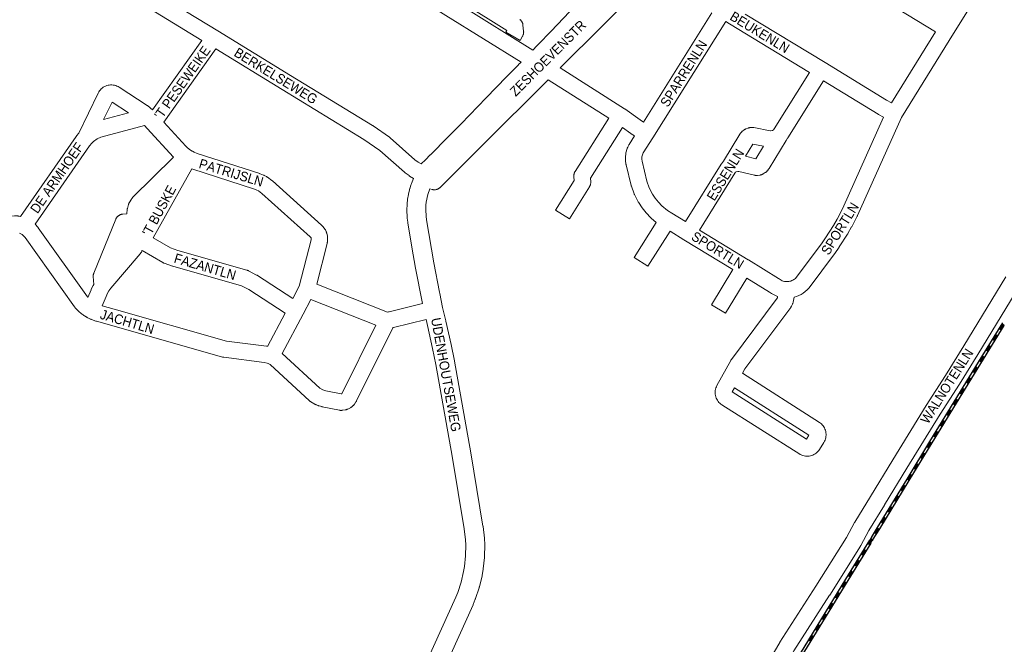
# Model space of a CAD drawing. Header units: metres. Extents: x 123819 to 142731, y 393440 to 405763.
# Tile 326 of 346: x 137604 to 138387, y 401419 to 401915. Entities that reach past the tile are written whole.
import ezdxf
from ezdxf.enums import TextEntityAlignment as Align

# ---------------------------------------------------------------- set-up
doc = ezdxf.new("R2010")
doc.units = ezdxf.units.M
doc.header["$MEASUREMENT"] = 0
for name, color, linetype, lineweight in [('gs-anno-wegen algemeen tekst', 7, 'Continuous', 0), ('gs-knt-aanvullende hoofdweg', 7, 'Continuous', 0), ('gs-knt-spoorlijn', 7, 'Continuous', 30), ('gs-knt-wegen algemeen', 7, 'Continuous', 0)]:
    doc.layers.add(name, color=color, linetype=linetype, lineweight=lineweight)
doc.styles.add('Style-Arial', font='arial.ttf')

msp = doc.modelspace()

# ---------------------------------------------------------------- linework, layer by layer
at = {"layer": 'gs-knt-aanvullende hoofdweg', "color": 7, "linetype": 'Continuous', "flags": 128}
for points in [[(138011.83, 401890.66), (138015.16, 401894.27), (138015.88, 401895.04), (138015.88, 401895.05), (138015.99, 401895.15), (138026.36, 401905.95), (138050.69, 401931.69), (138079.3, 401962.3), (138079.43, 401962.44), (138079.57, 401962.58), (138081.15, 401964.1)], [(137923.23, 401800.37), (137926.69, 401803.65), (137930.39, 401807.49), (137930.46, 401807.56), (137944.29, 401821.54), (137944.31, 401821.56), (137954.16, 401831.44), (137954.95, 401832.27), (137954.97, 401832.29), (137974.73, 401852.81), (137974.77, 401852.85), (137991.09, 401869.54), (138000.51, 401879.19), (138000.62, 401879.29), (138002.5, 401881.14)], [(137924.22, 401689.43), (137918.34, 401719.05), (137918.34, 401719.07), (137918.3, 401719.25), (137918.3, 401719.28), (137915.98, 401732.7), (137915.97, 401732.75), (137912.51, 401753.69), (137912.5, 401753.7), (137912.5, 401753.72), (137912.45, 401754.06), (137912.05, 401757.44), (137912.02, 401757.77), (137912, 401758.1), (137911.84, 401763.53), (137911.84, 401763.86), (137911.9, 401768.25), (137911.91, 401768.59), (137911.94, 401768.94), (137912.27, 401771.96), (137912.31, 401772.3), (137912.34, 401772.44), (137912.34, 401772.5), (137912.99, 401776.05), (137913.05, 401776.33), (137913.82, 401779.82), (137913.85, 401779.92), (137913.87, 401780.03), (137913.9, 401780.12), (137913.92, 401780.2), (137913.94, 401780.28), (137913.97, 401780.38), (137914, 401780.48), (137914.03, 401780.57), (137915.03, 401783.57), (137915.16, 401783.92), (137916.02, 401786.13), (137916.02, 401786.14), (137917.01, 401788.91)], [(137930.01, 401780.66), (137928.41, 401776.18), (137927.16, 401770.01), (137926.92, 401767.68), (137926.86, 401763.81), (137927, 401758.88), (137927.35, 401756.01), (137927.35, 401756), (137933.09, 401721.91), (137933.09, 401721.89), (137933.09, 401721.89), (137937.8, 401698.5), (137937.81, 401698.45), (137937.99, 401697.49), (137940.14, 401686.43), (137940.14, 401686.41), (137942.78, 401675.66), (137942.82, 401675.51), (137946.95, 401657.09), (137946.98, 401656.93), (137949.61, 401643.88), (137949.65, 401643.67), (137952.98, 401624.38), (137962.6, 401570.93), (137962.62, 401570.83), (137972.27, 401512.75), (137972.3, 401512.56), (137972.32, 401512.38), (137973.37, 401503.28), (137973.4, 401503.04), (137973.41, 401502.79), (137973.64, 401498.22), (137973.64, 401497.97), (137973.64, 401497.73), (137973.5, 401488.58), (137973.48, 401488.25), (137973.46, 401487.92), (137972.51, 401478.82), (137972.48, 401478.57), (137972.44, 401478.33), (137971.67, 401473.82), (137971.63, 401473.58), (137971.57, 401473.34), (137969.44, 401464.43), (137969.36, 401464.12), (137969.26, 401463.8), (137966.36, 401455.12), (137966.28, 401454.89), (137966.19, 401454.66), (137964.46, 401450.42), (137964.35, 401450.16), (137941.58, 401399.97)], [(137927.82, 401406), (137950.61, 401456.23), (137952.2, 401460.11), (137954.91, 401468.25), (137956.91, 401476.59), (137957.59, 401480.62), (137958.48, 401489.15), (137958.62, 401497.73), (137958.42, 401501.81), (137957.42, 401510.47), (137947.81, 401568.32), (137938.19, 401621.75), (137938.18, 401621.8), (137934.87, 401641.02), (137932.27, 401653.88), (137928.18, 401672.15), (137927.05, 401676.72)]]:
    msp.add_lwpolyline(points, dxfattribs=at)
at = {"layer": 'gs-knt-spoorlijn', "color": 7, "linetype": 'Continuous'}
for p, q in [((138382.48, 401669.28), (138385.1, 401673.54)), ((138382.65, 401669.17), (138385.27, 401673.43)), ((138382.82, 401669.07), (138385.44, 401673.33)), ((138382.99, 401668.96), (138385.62, 401673.22)), ((138383.17, 401668.86), (138385.79, 401673.12)), ((138383.34, 401668.75), (138385.96, 401673.01)), ((138383.51, 401668.65), (138386.13, 401672.91)), ((138383.68, 401668.54), (138386.3, 401672.8)), ((138383.85, 401668.44), (138386.47, 401672.7)), ((138377.24, 401660.76), (138379.86, 401665.02)), ((138377.41, 401660.66), (138380.03, 401664.92)), ((138377.58, 401660.55), (138380.2, 401664.81)), ((138377.75, 401660.45), (138380.37, 401664.71)), ((138377.92, 401660.34), (138380.54, 401664.6)), ((138378.09, 401660.24), (138380.72, 401664.5)), ((138378.26, 401660.13), (138380.89, 401664.39)), ((138378.44, 401660.03), (138381.06, 401664.29)), ((138378.61, 401659.92), (138381.23, 401664.18)), ((138372, 401652.25), (138374.62, 401656.5)), ((138372.17, 401652.14), (138374.79, 401656.4)), ((138372.34, 401652.04), (138374.96, 401656.29)), ((138372.51, 401651.93), (138375.13, 401656.19)), ((138372.68, 401651.83), (138375.3, 401656.08)), ((138372.85, 401651.72), (138375.47, 401655.98)), ((138373.02, 401651.62), (138375.64, 401655.87)), ((138373.19, 401651.51), (138375.81, 401655.77)), ((138373.36, 401651.41), (138375.99, 401655.66)), ((138366.76, 401643.73), (138369.38, 401647.99)), ((138366.93, 401643.62), (138369.55, 401647.88)), ((138367.1, 401643.52), (138369.72, 401647.78)), ((138367.27, 401643.41), (138369.89, 401647.67)), ((138367.44, 401643.31), (138370.06, 401647.57)), ((138367.61, 401643.2), (138370.23, 401647.46)), ((138367.78, 401643.1), (138370.4, 401647.36)), ((138367.95, 401642.99), (138370.57, 401647.25)), ((138368.12, 401642.89), (138370.74, 401647.15)), ((138361.54, 401635.2), (138364.15, 401639.46)), ((138361.71, 401635.09), (138364.32, 401639.36)), ((138361.88, 401634.99), (138364.49, 401639.25)), ((138362.05, 401634.88), (138364.66, 401639.15)), ((138362.22, 401634.78), (138364.83, 401639.05)), ((138362.39, 401634.68), (138365, 401638.94)), ((138362.56, 401634.57), (138365.17, 401638.84)), ((138362.73, 401634.47), (138365.34, 401638.73)), ((138362.9, 401634.36), (138365.51, 401638.63)), ((138356.32, 401626.67), (138358.93, 401630.93)), ((138356.49, 401626.56), (138359.1, 401630.83)), ((138356.66, 401626.46), (138359.27, 401630.72)), ((138356.83, 401626.36), (138359.44, 401630.62)), ((138357, 401626.25), (138359.61, 401630.52)), ((138357.17, 401626.15), (138359.78, 401630.41)), ((138357.34, 401626.04), (138359.95, 401630.31)), ((138357.51, 401625.94), (138360.12, 401630.2)), ((138357.68, 401625.83), (138360.29, 401630.1)), ((138351.1, 401618.14), (138353.71, 401622.4)), ((138351.27, 401618.03), (138353.88, 401622.3)), ((138351.44, 401617.93), (138354.05, 401622.19)), ((138351.61, 401617.83), (138354.22, 401622.09)), ((138351.78, 401617.72), (138354.39, 401621.99)), ((138351.95, 401617.62), (138354.56, 401621.88)), ((138352.12, 401617.51), (138354.73, 401621.78)), ((138352.29, 401617.41), (138354.9, 401621.67)), ((138352.47, 401617.3), (138355.07, 401621.57)), ((138345.88, 401609.61), (138348.49, 401613.87)), ((138346.05, 401609.5), (138348.66, 401613.77)), ((138346.22, 401609.4), (138348.83, 401613.66)), ((138346.39, 401609.3), (138349, 401613.56)), ((138346.56, 401609.19), (138349.17, 401613.46)), ((138346.73, 401609.09), (138349.34, 401613.35)), ((138346.9, 401608.98), (138349.51, 401613.25)), ((138347.08, 401608.88), (138349.69, 401613.14)), ((138347.25, 401608.77), (138349.86, 401613.04)), ((138340.66, 401601.08), (138343.27, 401605.34)), ((138340.83, 401600.97), (138343.44, 401605.24)), ((138341, 401600.87), (138343.61, 401605.13)), ((138341.17, 401600.77), (138343.78, 401605.03)), ((138341.34, 401600.66), (138343.95, 401604.93)), ((138341.52, 401600.56), (138344.12, 401604.82)), ((138341.69, 401600.45), (138344.3, 401604.72)), ((138341.86, 401600.35), (138344.47, 401604.61)), ((138342.03, 401600.24), (138344.64, 401604.51)), ((138335.44, 401592.55), (138338.05, 401596.81)), ((138335.61, 401592.44), (138338.22, 401596.71)), ((138335.78, 401592.34), (138338.39, 401596.6)), ((138335.95, 401592.24), (138338.56, 401596.5)), ((138336.13, 401592.13), (138338.73, 401596.4)), ((138336.3, 401592.03), (138338.91, 401596.29)), ((138336.47, 401591.92), (138339.08, 401596.19)), ((138336.64, 401591.82), (138339.25, 401596.08)), ((138336.81, 401591.71), (138339.42, 401595.98)), ((138330.22, 401584.02), (138332.83, 401588.28)), ((138330.39, 401583.91), (138333, 401588.18)), ((138330.56, 401583.81), (138333.17, 401588.07)), ((138330.74, 401583.71), (138333.35, 401587.97)), ((138330.91, 401583.6), (138333.52, 401587.87)), ((138331.08, 401583.5), (138333.69, 401587.76)), ((138331.25, 401583.39), (138333.86, 401587.66)), ((138331.42, 401583.29), (138334.03, 401587.55)), ((138331.59, 401583.18), (138334.2, 401587.45)), ((138325.02, 401575.48), (138327.61, 401579.75)), ((138325.19, 401575.37), (138327.78, 401579.65)), ((138325.36, 401575.27), (138327.95, 401579.54)), ((138325.53, 401575.17), (138328.13, 401579.44)), ((138325.7, 401575.06), (138328.3, 401579.34)), ((138325.87, 401574.96), (138328.47, 401579.23)), ((138326.04, 401574.86), (138328.64, 401579.13)), ((138326.21, 401574.75), (138328.81, 401579.02)), ((138326.38, 401574.65), (138328.98, 401578.92)), ((138319.82, 401566.93), (138322.42, 401571.21)), ((138319.99, 401566.83), (138322.59, 401571.1)), ((138320.16, 401566.73), (138322.76, 401571)), ((138320.33, 401566.62), (138322.93, 401570.89)), ((138320.51, 401566.52), (138323.1, 401570.79)), ((138320.68, 401566.41), (138323.27, 401570.69)), ((138320.85, 401566.31), (138323.44, 401570.58)), ((138321.02, 401566.21), (138323.62, 401570.48)), ((138321.19, 401566.1), (138323.79, 401570.38)), ((138314.63, 401558.39), (138317.23, 401562.66)), ((138314.8, 401558.28), (138317.4, 401562.56)), ((138314.97, 401558.18), (138317.57, 401562.45)), ((138315.14, 401558.08), (138317.74, 401562.35)), ((138315.31, 401557.97), (138317.91, 401562.25)), ((138315.48, 401557.87), (138318.08, 401562.14)), ((138315.65, 401557.76), (138318.25, 401562.04)), ((138315.82, 401557.66), (138318.42, 401561.93)), ((138316, 401557.56), (138318.59, 401561.83)), ((138309.43, 401549.84), (138312.03, 401554.12)), ((138309.61, 401549.74), (138312.2, 401554.01)), ((138309.78, 401549.63), (138312.37, 401553.91)), ((138309.95, 401549.53), (138312.54, 401553.8)), ((138310.12, 401549.43), (138312.72, 401553.7)), ((138310.29, 401549.32), (138312.89, 401553.6)), ((138310.46, 401549.22), (138313.06, 401553.49)), ((138310.63, 401549.12), (138313.23, 401553.39)), ((138310.8, 401549.01), (138313.4, 401553.28)), ((138304.21, 401541.32), (138306.82, 401545.58)), ((138304.38, 401541.21), (138306.99, 401545.48)), ((138304.55, 401541.11), (138307.17, 401545.37)), ((138304.72, 401541), (138307.34, 401545.27)), ((138304.9, 401540.9), (138307.51, 401545.16)), ((138305.07, 401540.79), (138307.68, 401545.06)), ((138305.24, 401540.69), (138307.85, 401544.95)), ((138305.41, 401540.59), (138308.02, 401544.85)), ((138305.58, 401540.48), (138308.19, 401544.75)), ((138298.99, 401532.79), (138301.6, 401537.05)), ((138299.16, 401532.68), (138301.77, 401536.95)), ((138299.33, 401532.58), (138301.94, 401536.84)), ((138299.5, 401532.48), (138302.11, 401536.74)), ((138299.67, 401532.37), (138302.28, 401536.64)), ((138299.84, 401532.27), (138302.45, 401536.53)), ((138300.01, 401532.16), (138302.62, 401536.43)), ((138300.18, 401532.06), (138302.8, 401536.32)), ((138300.35, 401531.95), (138302.97, 401536.22)), ((138293.77, 401524.26), (138296.38, 401528.53)), ((138293.94, 401524.16), (138296.55, 401528.42)), ((138294.11, 401524.05), (138296.72, 401528.32)), ((138294.28, 401523.95), (138296.89, 401528.21)), ((138294.45, 401523.84), (138297.06, 401528.11)), ((138294.62, 401523.74), (138297.23, 401528)), ((138294.79, 401523.63), (138297.4, 401527.9)), ((138294.96, 401523.53), (138297.57, 401527.79)), ((138295.13, 401523.43), (138297.74, 401527.69)), ((138288.54, 401515.73), (138291.16, 401520)), ((138288.72, 401515.63), (138291.33, 401519.89)), ((138288.89, 401515.52), (138291.5, 401519.79)), ((138289.06, 401515.42), (138291.67, 401519.68)), ((138289.23, 401515.32), (138291.84, 401519.58)), ((138289.4, 401515.21), (138292.01, 401519.48)), ((138289.57, 401515.11), (138292.18, 401519.37)), ((138289.74, 401515), (138292.35, 401519.27)), ((138289.91, 401514.9), (138292.52, 401519.16)), ((138283.32, 401507.21), (138285.93, 401511.47)), ((138283.49, 401507.1), (138286.1, 401511.37)), ((138283.66, 401507), (138286.27, 401511.26)), ((138283.83, 401506.89), (138286.45, 401511.16)), ((138284, 401506.79), (138286.62, 401511.05)), ((138284.18, 401506.68), (138286.79, 401510.95)), ((138284.35, 401506.58), (138286.96, 401510.84)), ((138284.52, 401506.47), (138287.13, 401510.74)), ((138284.69, 401506.37), (138287.3, 401510.63)), ((138278.1, 401498.68), (138280.71, 401502.94)), ((138278.27, 401498.57), (138280.88, 401502.84)), ((138278.44, 401498.47), (138281.05, 401502.73)), ((138278.61, 401498.36), (138281.22, 401502.63)), ((138278.78, 401498.26), (138281.39, 401502.52)), ((138278.95, 401498.16), (138281.56, 401502.42)), ((138279.12, 401498.05), (138281.73, 401502.32)), ((138279.29, 401497.95), (138281.91, 401502.21)), ((138279.46, 401497.84), (138282.08, 401502.11)), ((138272.88, 401490.15), (138275.49, 401494.41)), ((138273.05, 401490.05), (138275.66, 401494.31)), ((138273.22, 401489.94), (138275.83, 401494.2)), ((138273.39, 401489.84), (138276, 401494.1)), ((138273.56, 401489.73), (138276.17, 401494)), ((138273.73, 401489.63), (138276.34, 401493.89)), ((138273.9, 401489.52), (138276.51, 401493.79)), ((138274.07, 401489.42), (138276.68, 401493.68)), ((138274.24, 401489.31), (138276.85, 401493.58)), ((138267.66, 401481.62), (138270.27, 401485.89)), ((138267.83, 401481.52), (138270.44, 401485.78)), ((138268, 401481.41), (138270.61, 401485.68)), ((138268.17, 401481.31), (138270.78, 401485.57)), ((138268.34, 401481.2), (138270.95, 401485.47)), ((138268.51, 401481.1), (138271.12, 401485.36)), ((138268.68, 401480.99), (138271.29, 401485.26)), ((138268.85, 401480.89), (138271.46, 401485.15)), ((138269.02, 401480.79), (138271.63, 401485.05)), ((138262.43, 401473.09), (138265.04, 401477.36)), ((138262.6, 401472.99), (138265.22, 401477.25)), ((138262.77, 401472.88), (138265.39, 401477.15)), ((138262.95, 401472.78), (138265.56, 401477.04)), ((138263.12, 401472.68), (138265.73, 401476.94)), ((138263.29, 401472.57), (138265.9, 401476.84)), ((138263.46, 401472.47), (138266.07, 401476.73)), ((138263.63, 401472.36), (138266.24, 401476.63)), ((138263.8, 401472.26), (138266.41, 401476.52)), ((138257.21, 401464.56), (138259.82, 401468.83)), ((138257.38, 401464.46), (138259.99, 401468.72)), ((138257.55, 401464.35), (138260.16, 401468.62)), ((138257.73, 401464.25), (138260.33, 401468.52)), ((138257.9, 401464.15), (138260.51, 401468.41)), ((138258.07, 401464.04), (138260.68, 401468.31)), ((138258.24, 401463.94), (138260.85, 401468.2)), ((138258.41, 401463.83), (138261.02, 401468.1)), ((138258.58, 401463.73), (138261.19, 401467.99)), ((138252, 401456.03), (138254.6, 401460.3)), ((138252.17, 401455.93), (138254.78, 401460.19)), ((138252.34, 401455.82), (138254.95, 401460.09)), ((138252.51, 401455.72), (138255.12, 401459.99)), ((138252.68, 401455.62), (138255.29, 401459.88)), ((138252.85, 401455.51), (138255.46, 401459.78)), ((138253.02, 401455.41), (138255.63, 401459.67)), ((138253.19, 401455.3), (138255.8, 401459.57)), ((138253.36, 401455.2), (138255.97, 401459.46)), ((138246.78, 401447.5), (138249.39, 401451.77)), ((138246.95, 401447.4), (138249.56, 401451.66)), ((138247.12, 401447.29), (138249.73, 401451.56)), ((138247.29, 401447.19), (138249.9, 401451.45)), ((138247.46, 401447.09), (138250.07, 401451.35)), ((138247.63, 401446.98), (138250.24, 401451.25)), ((138247.8, 401446.88), (138250.41, 401451.14)), ((138247.97, 401446.77), (138250.58, 401451.04)), ((138248.14, 401446.67), (138250.75, 401450.93)), ((138241.56, 401438.97), (138244.17, 401443.24)), ((138241.73, 401438.87), (138244.34, 401443.13)), ((138241.9, 401438.76), (138244.51, 401443.03)), ((138242.07, 401438.66), (138244.68, 401442.92)), ((138242.24, 401438.55), (138244.85, 401442.82)), ((138242.41, 401438.45), (138245.02, 401442.72)), ((138242.58, 401438.35), (138245.19, 401442.61)), ((138242.75, 401438.24), (138245.36, 401442.51)), ((138242.92, 401438.14), (138245.53, 401442.4)), ((138236.34, 401430.44), (138238.95, 401434.71)), ((138236.51, 401430.34), (138239.12, 401434.6)), ((138236.68, 401430.23), (138239.29, 401434.5)), ((138236.85, 401430.13), (138239.46, 401434.39)), ((138237.02, 401430.02), (138239.63, 401434.29)), ((138237.19, 401429.92), (138239.8, 401434.19)), ((138237.36, 401429.82), (138239.97, 401434.08)), ((138237.53, 401429.71), (138240.14, 401433.98)), ((138237.7, 401429.61), (138240.31, 401433.87)), ((138231.12, 401421.91), (138233.73, 401426.18)), ((138231.29, 401421.81), (138233.9, 401426.07)), ((138231.46, 401421.7), (138234.07, 401425.97)), ((138231.63, 401421.6), (138234.24, 401425.86)), ((138231.8, 401421.49), (138234.41, 401425.76)), ((138231.97, 401421.39), (138234.58, 401425.65)), ((138232.15, 401421.29), (138234.75, 401425.55)), ((138232.32, 401421.18), (138234.93, 401425.45)), ((138232.49, 401421.08), (138235.1, 401425.34))]:
    msp.add_line(p, q, dxfattribs=at)
at = {"layer": 'gs-knt-spoorlijn', "color": 7, "linetype": 'Continuous', "flags": 128}
for points in [[(138280.86, 401503.58), (138285.77, 401511.61), (138309.29, 401550.01), (138327.42, 401579.84), (138366.05, 401642.97), (138385.25, 401674.18)], [(138281.89, 401501.44), (138287.48, 401510.57), (138311, 401548.97), (138329.13, 401578.8), (138367.75, 401641.92), (138386.28, 401672.04)], [(138175.27, 401330.79), (138180.28, 401338.98), (138208.33, 401385.07), (138260.63, 401470.56), (138279.55, 401501.45)], [(138176.3, 401328.65), (138181.99, 401337.94), (138210.04, 401384.02), (138262.34, 401469.51), (138280.59, 401499.31)]]:
    msp.add_lwpolyline(points, dxfattribs=at)
at = {"layer": 'gs-knt-spoorlijn', "color": 7, "linetype": 'Continuous'}
for p in [(138280.86, 401503.58), (138281.89, 401501.44)]:
    msp.add_point(p, dxfattribs=at)
at = {"layer": 'gs-knt-wegen algemeen', "color": 7, "linetype": 'Continuous', "flags": 128}
for points in [[(138002.5, 401881.14), (137942.84, 401918.32), (137942.82, 401918.34), (137891.62, 401950.54), (137831.23, 401988.51), (137770.21, 402026.96)], [(137748.8, 401898.51), (137689.46, 401934.85), (137597.73, 401990.88)], [(138331.73, 401905.27), (138215.78, 401975.86)], [(137701.76, 401942.59), (137761.54, 401905.98), (137819.36, 401870.71)], [(138106.52, 401949.11), (138106.44, 401949), (138106.27, 401948.78), (138106.08, 401948.57), (138105.89, 401948.36), (138105.7, 401948.16), (138100.39, 401943.1), (138033.54, 401876.61)], [(137954.82, 401926.2), (138011.83, 401890.66)], [(138099.78, 401833.63), (138154.09, 401920.29)], [(138180.54, 401919.46), (138244.09, 401880.83), (138244.09, 401880.82), (138292.87, 401851.1), (138296.76, 401848.96)], [(138165.22, 401913.54), (138107.36, 401821.21), (138107.33, 401821.18), (138107.31, 401821.14)], [(138231.69, 401873.12), (138168.14, 401911.76), (138165.22, 401913.54)], [(138296.76, 401848.96), (138331.73, 401905.27)], [(137709.55, 401843.32), (137748.8, 401898.51)], [(137759.94, 401891.71), (137718.6, 401833.58)], [(137812.58, 401859.6), (137759.94, 401891.71)], [(138033.54, 401876.61), (138084.73, 401844.27), (138084.82, 401844.21), (138084.87, 401844.18), (138084.99, 401844.09), (138085.08, 401844.03), (138097.11, 401835.3), (138099.78, 401833.63)], [(138133.17, 401754.63), (138161.45, 401800.09), (138161.61, 401800.33), (138161.77, 401800.55), (138163.37, 401802.7), (138176.37, 401824.07), (138176.52, 401824.3), (138176.67, 401824.53), (138176.84, 401824.74), (138177.01, 401824.95), (138177.68, 401825.72), (138177.86, 401825.92), (138178.04, 401826.1), (138178.23, 401826.28), (138178.42, 401826.45), (138178.63, 401826.62), (138179.43, 401827.23), (138179.65, 401827.4), (138179.88, 401827.55), (138180.11, 401827.69), (138180.35, 401827.83), (138180.6, 401827.95), (138180.85, 401828.07), (138181.1, 401828.17), (138182.98, 401828.88), (138183.24, 401828.97), (138183.51, 401829.05), (138183.78, 401829.12), (138184.05, 401829.18), (138184.32, 401829.23), (138184.59, 401829.26), (138184.87, 401829.28), (138185.88, 401829.35), (138186.16, 401829.36), (138186.44, 401829.36), (138186.72, 401829.35), (138187, 401829.32), (138187.28, 401829.29), (138187.55, 401829.24), (138200.41, 401826.7), (138200.63, 401826.69), (138202.04, 401826.94), (138202.25, 401827.02), (138203.17, 401827.57), (138203.67, 401828.25), (138231.69, 401873.12)], [(137819.36, 401870.71), (137819.36, 401870.71), (137819.37, 401870.71)], [(137819.36, 401870.71), (137819.36, 401870.71), (137819.37, 401870.71)], [(137819.37, 401870.71), (137884.59, 401830.93), (137884.76, 401830.83), (137884.92, 401830.72), (137898, 401821.62), (137898.21, 401821.47), (137898.41, 401821.31), (137898.61, 401821.14), (137918.2, 401803.72), (137920.88, 401801.8), (137923.23, 401800.37)], [(138024.08, 401867.19), (137971.19, 401814.5), (137938.3, 401781.73), (137938.07, 401781.51), (137937.83, 401781.31), (137937.58, 401781.11), (137937.32, 401780.93), (137937.05, 401780.76), (137936.77, 401780.6), (137936.48, 401780.46), (137936.19, 401780.33), (137935.89, 401780.21), (137935.59, 401780.11), (137935.28, 401780.03), (137934.97, 401779.96), (137934.66, 401779.91), (137934.34, 401779.87), (137934.02, 401779.84), (137933.7, 401779.84), (137933.38, 401779.84), (137933.07, 401779.87), (137932.75, 401779.91), (137932.43, 401779.96), (137932.12, 401780.03), (137931.82, 401780.12), (137930.01, 401780.66)], [(138242.82, 401866.35), (138214.59, 401821.15), (138214.46, 401820.95), (138214.32, 401820.75), (138213.06, 401819.04), (138199.65, 401796.82), (138199.5, 401796.59), (138199.35, 401796.37), (138199.18, 401796.15), (138198.27, 401794.99), (138198.09, 401794.77), (138197.89, 401794.56), (138197.69, 401794.35), (138197.48, 401794.15), (138197.26, 401793.97), (138197.03, 401793.79), (138196.79, 401793.63), (138196.55, 401793.47), (138194.88, 401792.45), (138194.62, 401792.3), (138194.36, 401792.17), (138194.1, 401792.04), (138193.82, 401791.93), (138193.55, 401791.83), (138193.27, 401791.75), (138192.98, 401791.67), (138192.7, 401791.61), (138192.41, 401791.56), (138190.47, 401791.29), (138190.16, 401791.25), (138189.86, 401791.23), (138189.56, 401791.22), (138189.25, 401791.23), (138188.95, 401791.25), (138188.65, 401791.28), (138188.35, 401791.33), (138188.05, 401791.4), (138175.49, 401794.36), (138174.94, 401794.43), (138174.79, 401794.43), (138173.54, 401794.13), (138173.04, 401793.88), (138172.36, 401792.98), (138144.29, 401747.86)], [(138290.64, 401837.47), (138286.47, 401839.75), (138286.22, 401839.9), (138242.82, 401866.35)], [(137604.86, 401758.65), (137649.08, 401822.27), (137649.21, 401822.45), (137649.35, 401822.62), (137651.03, 401824.73), (137666.59, 401856.68), (137667.08, 401857.58), (137667.65, 401858.43), (137668.29, 401859.23), (137669, 401859.97), (137669.77, 401860.64), (137670.6, 401861.24), (137671.48, 401861.77), (137672.4, 401862.21), (137673.36, 401862.58), (137674.35, 401862.85), (137675.35, 401863.04), (137676.37, 401863.13), (137677.4, 401863.14), (137678.42, 401863.05), (137679.43, 401862.87), (137680.42, 401862.61), (137681.38, 401862.25), (137682.31, 401861.82), (137683.19, 401861.3)], [(137683.19, 401861.3), (137705.52, 401846.85), (137705.71, 401846.72), (137705.89, 401846.59), (137706.06, 401846.45), (137707.65, 401845.18), (137707.83, 401845.02), (137708.01, 401844.86), (137708.18, 401844.7), (137709.55, 401843.32)], [(137812.59, 401859.59), (137812.59, 401859.6), (137812.58, 401859.6)], [(137812.59, 401859.59), (137812.59, 401859.6), (137812.58, 401859.6)], [(137917.01, 401788.91), (137913.91, 401790.79), (137913.7, 401790.93), (137913.49, 401791.07), (137910.33, 401793.34), (137910.15, 401793.47), (137909.97, 401793.61), (137909.8, 401793.76), (137890.24, 401811.15), (137877.65, 401819.92), (137812.59, 401859.59)], [(137677.55, 401849.44), (137670.86, 401835.71), (137690.61, 401840.99), (137677.55, 401849.44)], [(137718.6, 401833.58), (137736.22, 401814.51), (137737.51, 401813.22), (137739.75, 401811.44), (137741.1, 401810.56)], [(138144.29, 401747.86), (138183.1, 401724.21), (138183.13, 401724.2), (138207.03, 401709.51), (138207.25, 401709.37), (138207.46, 401709.22), (138207.67, 401709.06), (138208.42, 401708.52), (138209.21, 401708.05), (138210.05, 401707.66), (138210.92, 401707.34), (138211.81, 401707.11), (138212.72, 401706.96), (138213.65, 401706.9), (138214.49, 401706.91), (138215.33, 401707), (138216.15, 401707.16), (138216.96, 401707.39), (138217.75, 401707.69), (138218.5, 401708.05), (138219.23, 401708.48), (138219.91, 401708.96), (138220.56, 401709.51), (138221.15, 401710.1), (138241.15, 401736.8), (138244.53, 401741.58), (138250.91, 401751.59), (138253.78, 401756.63), (138258, 401764.81), (138290.64, 401837.47)], [(137726.48, 401805.86), (137705.45, 401828.62), (137703.33, 401830.91), (137668.66, 401821.64), (137665.66, 401820.24), (137662.89, 401818.28), (137661.39, 401816.83), (137659.64, 401814.65), (137616.45, 401752.51)], [(138107.31, 401821.13), (138099.62, 401809.22), (138099.27, 401808.48), (138098.59, 401806.08), (138098.49, 401805.2), (138098.5, 401804.2), (138098.73, 401802.49), (138102.55, 401786.8), (138104.45, 401781.53), (138107.05, 401776.42), (138109.22, 401773.14), (138111.68, 401770.06), (138114.4, 401767.21), (138118.81, 401763.52), (138122.27, 401761.27), (138133.17, 401754.63)], [(138107.31, 401821.14), (138107.31, 401821.14), (138107.31, 401821.13)], [(138107.31, 401821.14), (138107.31, 401821.14), (138107.31, 401821.13)], [(137741.1, 401810.56), (137741.11, 401810.56), (137741.11, 401810.56)], [(137741.1, 401810.56), (137741.11, 401810.56), (137741.11, 401810.56)], [(137741.11, 401810.56), (137741.37, 401810.43), (137742.89, 401809.66), (137745.23, 401808.76), (137794.83, 401792.7), (137795.02, 401792.64), (137795.21, 401792.57), (137797.76, 401791.56), (137797.98, 401791.47), (137798.2, 401791.37), (137798.42, 401791.26), (137800.27, 401790.29), (137800.54, 401790.13), (137800.8, 401789.97), (137801.06, 401789.79), (137804.45, 401787.33), (137804.63, 401787.2), (137804.8, 401787.05), (137804.98, 401786.9), (137844.03, 401751.71), (137844.21, 401751.54), (137844.38, 401751.37), (137844.54, 401751.2), (137844.7, 401751.01), (137846.22, 401749.17), (137846.4, 401748.94), (137846.57, 401748.7), (137846.73, 401748.45), (137846.88, 401748.2), (137847.02, 401747.94), (137847.59, 401746.8), (137847.72, 401746.52), (137847.83, 401746.24), (137847.94, 401745.95), (137848.03, 401745.66), (137848.1, 401745.36), (137848.68, 401742.89), (137848.74, 401742.61), (137848.78, 401742.32), (137848.82, 401742.03), (137848.84, 401741.73), (137848.84, 401741.44), (137848.84, 401741.15), (137848.82, 401740.86), (137848.6, 401738.33), (137848.57, 401738.07), (137848.53, 401737.81), (137848.48, 401737.55), (137848.42, 401737.3), (137840.18, 401704.79)], [(138180.9, 401806.46), (138189.09, 401804.53), (138195.1, 401814.48), (138186.78, 401816.12), (138180.9, 401806.46)], [(137658.41, 401694.33), (137660.87, 401700.29), (137660.98, 401700.55), (137662.32, 401703.44), (137662.44, 401703.67), (137662.56, 401703.91), (137662.95, 401704.58), (137662.57, 401710.87), (137662.56, 401711.16), (137662.56, 401711.45), (137662.57, 401711.74), (137662.6, 401712.03), (137662.64, 401712.32), (137662.7, 401712.61), (137662.76, 401712.89), (137662.84, 401713.17), (137662.94, 401713.45), (137663.04, 401713.72), (137680.5, 401756.49), (137680.63, 401756.77), (137680.77, 401757.05), (137680.92, 401757.33), (137681.09, 401757.59), (137681.26, 401757.85), (137681.45, 401758.1), (137681.66, 401758.34), (137681.87, 401758.57), (137682.09, 401758.79), (137682.33, 401759), (137682.57, 401759.19), (137682.82, 401759.38), (137683.09, 401759.55), (137683.35, 401759.71), (137683.63, 401759.85), (137683.92, 401759.99), (137684.21, 401760.1), (137684.5, 401760.21), (137684.8, 401760.3), (137685.1, 401760.38), (137685.41, 401760.44), (137685.72, 401760.48), (137686.03, 401760.51), (137689.24, 401760.76), (137689.24, 401761.03), (137689.24, 401761.31), (137689.26, 401761.58), (137689.43, 401763.73), (137689.46, 401764), (137689.5, 401764.27), (137689.55, 401764.54), (137689.61, 401764.81), (137689.68, 401765.07), (137690.59, 401768.12), (137690.68, 401768.38), (137690.77, 401768.63), (137690.88, 401768.89), (137690.99, 401769.13), (137691.12, 401769.37), (137691.25, 401769.61), (137692.89, 401772.33), (137693.03, 401772.56), (137693.19, 401772.79), (137693.35, 401773), (137693.52, 401773.21), (137693.7, 401773.41), (137693.89, 401773.61), (137726.48, 401805.86)], [(137740.98, 401796.45), (137710.22, 401741.62)], [(137821.23, 401693.53), (137826.34, 401703.19), (137835.67, 401739.99), (137835.76, 401740.96), (137835.62, 401741.56), (137834.96, 401742.36), (137796.52, 401777), (137793.78, 401778.99), (137792.66, 401779.58), (137790.63, 401780.38), (137741.05, 401796.43), (137740.98, 401796.45)], [(137580.77, 401758.74), (137581.89, 401758.68), (137600.01, 401759.14), (137600.24, 401759.14), (137600.46, 401759.14), (137602.67, 401759.04), (137602.96, 401759.02), (137603.25, 401758.99), (137603.54, 401758.94), (137603.83, 401758.88), (137604.86, 401758.65)], [(137616.45, 401752.51), (137618.49, 401750.23), (137618.64, 401750.05), (137618.79, 401749.86), (137618.94, 401749.67), (137658.02, 401694.76), (137658.12, 401694.65), (137658.22, 401694.54), (137658.32, 401694.43), (137658.41, 401694.33)], [(137675.58, 401672.49), (137665.11, 401675.46), (137664.9, 401675.52), (137664.7, 401675.59), (137661.15, 401676.85), (137660.93, 401676.94), (137660.72, 401677.03), (137660.51, 401677.12), (137658.36, 401678.16), (137658.12, 401678.28), (137658.12, 401678.29), (137657.93, 401678.38), (137657.75, 401678.48), (137657.57, 401678.58), (137657.39, 401678.69), (137657.21, 401678.79), (137657.03, 401678.89), (137656.86, 401679), (137656.68, 401679.1), (137656.5, 401679.21), (137656.33, 401679.32), (137656.15, 401679.42), (137655.98, 401679.53), (137655.8, 401679.64), (137655.63, 401679.76), (137655.45, 401679.87), (137655.28, 401679.98), (137655.11, 401680.1), (137654.94, 401680.21), (137654.77, 401680.33), (137654.6, 401680.45), (137654.43, 401680.57), (137654.26, 401680.69), (137654.09, 401680.81), (137653.93, 401680.93), (137653.76, 401681.05), (137653.6, 401681.18), (137653.43, 401681.3), (137653.27, 401681.43), (137653.1, 401681.55), (137652.94, 401681.68), (137652.78, 401681.81), (137652.62, 401681.94), (137652.46, 401682.07), (137652.3, 401682.2), (137652.14, 401682.33), (137651.98, 401682.47), (137651.83, 401682.6), (137651.67, 401682.74), (137651.52, 401682.87), (137651.36, 401683.01), (137651.21, 401683.15), (137651.05, 401683.29), (137650.9, 401683.43), (137650.75, 401683.57), (137650.6, 401683.71), (137650.45, 401683.85), (137650.3, 401683.99), (137650.15, 401684.14), (137650.01, 401684.28), (137649.86, 401684.43), (137649.72, 401684.58), (137649.57, 401684.72), (137649.43, 401684.87), (137649.29, 401685.02), (137649.14, 401685.17), (137649, 401685.32), (137648.86, 401685.47), (137648.72, 401685.63), (137648.59, 401685.78), (137648.45, 401685.93), (137648.31, 401686.09), (137648.18, 401686.25), (137648.04, 401686.4), (137647.91, 401686.56), (137647.74, 401686.77), (137647.58, 401686.98), (137608.54, 401741.83), (137606.76, 401743.82), (137606.15, 401744.3), (137604.6, 401745.22), (137603.88, 401745.52)], [(137710.22, 401741.62), (137723.91, 401733.65), (137729.68, 401731.59), (137784.7, 401715.97), (137784.95, 401715.9), (137785.19, 401715.81), (137785.43, 401715.72), (137785.67, 401715.62), (137785.9, 401715.5), (137792.43, 401712.14), (137792.62, 401712.04), (137792.81, 401711.93), (137792.99, 401711.82), (137821.23, 401693.53)], [(137701.43, 401731.67), (137701.43, 401731.67), (137701.31, 401731.4), (137700.82, 401730.39), (137700.69, 401730.14), (137700.56, 401729.89), (137700.41, 401729.65), (137700.25, 401729.42), (137700.08, 401729.19), (137699.9, 401728.98), (137676.53, 401701.72), (137675.09, 401699.6), (137674.02, 401697.71), (137672.85, 401695.19), (137669.74, 401687.68)], [(137815.12, 401681.97), (137786.19, 401700.71), (137780.52, 401703.63), (137725.91, 401719.13), (137725.71, 401719.19), (137725.5, 401719.26), (137718.97, 401721.59), (137718.69, 401721.7), (137718.41, 401721.82), (137718.15, 401721.95), (137717.88, 401722.1), (137701.43, 401731.67)], [(138280.29, 401536.23), (138280.31, 401536.26), (138297.84, 401565.43), (138297.89, 401565.5), (138324.49, 401608.47), (138324.54, 401608.55), (138339.78, 401632.43), (138354.33, 401655.82), (138387.8, 401710.65)], [(137840.18, 401704.79), (137896.46, 401682.63)], [(138398.9, 401703.85), (138365.43, 401649.02), (138365.4, 401648.97), (138350.82, 401625.52), (138350.78, 401625.46), (138335.54, 401601.58), (138308.98, 401558.68), (138291.44, 401529.51), (138291.4, 401529.44)], [(137887.05, 401672.34), (137835.49, 401692.65), (137829.41, 401681.16), (137812.82, 401649.74)], [(137669.74, 401687.68), (137679.14, 401685.01)], [(137679.14, 401685.01), (137768.46, 401659.67), (137800.3, 401655.67), (137800.52, 401655.64), (137800.73, 401655.6), (137800.95, 401655.55), (137801.15, 401655.51)], [(137679.14, 401685.01), (137679.14, 401685.01), (137679.14, 401685.01)], [(137679.14, 401685.01), (137679.14, 401685.01), (137679.14, 401685.01)], [(137896.46, 401682.63), (137897.21, 401682.88), (137897.47, 401682.96), (137897.74, 401683.03), (137924.22, 401689.43)], [(137801.15, 401655.51), (137815.12, 401681.97)], [(137927.05, 401676.72), (137901.06, 401670.44), (137900.83, 401670.36), (137900.67, 401670.28), (137900.25, 401669.67)], [(137675.59, 401672.48), (137675.59, 401672.48), (137675.58, 401672.49)], [(137675.59, 401672.48), (137675.59, 401672.48), (137675.58, 401672.49)], [(137900.25, 401669.67), (137871.87, 401612.17), (137871.75, 401611.95), (137871.63, 401611.73), (137871.5, 401611.52), (137871.36, 401611.31), (137870.14, 401609.57), (137869.96, 401609.32), (137869.76, 401609.09), (137869.56, 401608.86), (137869.34, 401608.64), (137869.12, 401608.43), (137868.23, 401607.64), (137868.02, 401607.47), (137867.8, 401607.3), (137867.58, 401607.14), (137867.35, 401606.99), (137867.11, 401606.85), (137866.87, 401606.72), (137864.77, 401605.65), (137864.48, 401605.52), (137864.19, 401605.4), (137863.9, 401605.29), (137863.6, 401605.2), (137863.29, 401605.12), (137862.98, 401605.06), (137862.67, 401605.01), (137860.34, 401604.7), (137860.03, 401604.67), (137859.72, 401604.65), (137859.41, 401604.64), (137859.11, 401604.65), (137858.8, 401604.68), (137858.49, 401604.72), (137858.19, 401604.77), (137844.57, 401607.53), (137844.36, 401607.58), (137844.15, 401607.63), (137842.11, 401608.19), (137841.88, 401608.26), (137841.65, 401608.33), (137841.43, 401608.42), (137839.66, 401609.12), (137839.43, 401609.22), (137839.19, 401609.33), (137838.97, 401609.44), (137838.74, 401609.57), (137835.48, 401611.5), (137835.26, 401611.65), (137835.03, 401611.8), (137834.82, 401611.96), (137834.61, 401612.13), (137834.41, 401612.3), (137803.13, 401640.96), (137801.51, 401641.93), (137800.79, 401642.23), (137798.34, 401642.79), (137766.35, 401646.81), (137766.1, 401646.85), (137765.86, 401646.89), (137765.62, 401646.94), (137765.38, 401647.01), (137675.59, 401672.48)], [(137812.82, 401649.74), (137842.71, 401622.36), (137844.94, 401621.03), (137845.89, 401620.66), (137847.37, 401620.25), (137859.71, 401617.75), (137859.87, 401617.77), (137860.05, 401617.86), (137860.41, 401618.38), (137887.05, 401672.34)], [(138170.27, 401619.31), (138229.43, 401581.9), (138231.32, 401584.89), (138172.13, 401622.68), (138170.27, 401619.31)], [(138198.75, 401404.67), (138208.19, 401420.35), (138208.28, 401420.51), (138236.76, 401464.97), (138261.1, 401503.61), (138267.44, 401515.5), (138267.54, 401515.69), (138267.65, 401515.87), (138280.28, 401536.22)], [(138280.28, 401536.22), (138280.29, 401536.22), (138280.29, 401536.23)], [(138280.28, 401536.22), (138280.29, 401536.22), (138280.29, 401536.23)], [(138291.39, 401529.43), (138278.83, 401509.19), (138272.48, 401497.28), (138272.37, 401497.07), (138272.25, 401496.87), (138247.76, 401458.01), (138247.74, 401457.97), (138219.3, 401413.56), (138213.05, 401403.17)], [(138291.4, 401529.44), (138291.39, 401529.43), (138291.39, 401529.43)], [(138291.4, 401529.44), (138291.39, 401529.43), (138291.39, 401529.43)]]:
    msp.add_lwpolyline(points, dxfattribs=at)
for points in [[(138387.7, 401970.75), (138346.25, 401903.99), (138304.8, 401837.22), (138269.8, 401759.32), (138269.73, 401759.16), (138269.65, 401759), (138265.29, 401750.54), (138265.16, 401750.3), (138262.14, 401745), (138262.06, 401744.87), (138261.97, 401744.73), (138255.42, 401734.45), (138255.34, 401734.31), (138255.25, 401734.18), (138251.72, 401729.2), (138251.62, 401729.07), (138231.4, 401702.08), (138231.25, 401701.88), (138231.1, 401701.7), (138229.75, 401700.28), (138228.28, 401698.98), (138226.71, 401697.82), (138225.05, 401696.79), (138223.3, 401695.91), (138221.49, 401695.18), (138219.62, 401694.61), (138218.72, 401690.52), (138218.65, 401690.22), (138218.56, 401689.93), (138218.46, 401689.63), (138218.34, 401689.35), (138218.21, 401689.06), (138217.4, 401687.4), (138217.26, 401687.13), (138217.11, 401686.87), (138216.94, 401686.62), (138216.77, 401686.37), (138180.35, 401637.61), (138178.42, 401634.1), (138239.59, 401595.06), (138240.41, 401594.48), (138241.18, 401593.84), (138241.89, 401593.13), (138242.53, 401592.36), (138243.11, 401591.54), (138243.61, 401590.68), (138244.03, 401589.77), (138244.37, 401588.83), (138244.63, 401587.86), (138244.81, 401586.88), (138244.9, 401585.88), (138244.9, 401584.88), (138244.82, 401583.88), (138244.65, 401582.9), (138244.39, 401581.93), (138244.05, 401580.99), (138243.63, 401580.08), (138243.13, 401579.21), (138239.63, 401573.65), (138239.05, 401572.83), (138238.41, 401572.05), (138237.7, 401571.34), (138236.94, 401570.69), (138236.12, 401570.11), (138235.25, 401569.61), (138234.34, 401569.18), (138233.4, 401568.83), (138232.43, 401568.57), (138231.44, 401568.39), (138230.44, 401568.3), (138229.43, 401568.3), (138228.43, 401568.38), (138227.44, 401568.55), (138226.47, 401568.81), (138225.52, 401569.15), (138224.61, 401569.57), (138224.36, 401569.71), (138224.12, 401569.85), (138162.11, 401609.07), (138161.27, 401609.65), (138160.49, 401610.31), (138159.77, 401611.03), (138159.11, 401611.81), (138158.53, 401612.65), (138158.02, 401613.54), (138157.6, 401614.47), (138157.25, 401615.44), (138157, 401616.43), (138156.83, 401617.43), (138156.76, 401618.45), (138156.77, 401619.48), (138156.88, 401620.49), (138157.08, 401621.5), (138157.36, 401622.48), (138157.73, 401623.43), (138158.18, 401624.35), (138169.17, 401644.29), (138169.32, 401644.54), (138169.48, 401644.8), (138169.65, 401645.04), (138205.97, 401693.68), (138206.18, 401694.09), (138206.4, 401695.12), (138204.69, 401695.79), (138203.02, 401696.6), (138201.42, 401697.54), (138199.91, 401698.6), (138181.88, 401709.68), (138164.9, 401681.75, -0.385571), (138164.88, 401681.75), (138153.78, 401688.5, -0.352409), (138153.77, 401688.52), (138170.78, 401716.48), (138131.9, 401740.16), (138120.88, 401746.87), (138103.3, 401719.11, -0.350334), (138103.29, 401719.1), (138092.3, 401726.06, -0.350332), (138092.3, 401726.07), (138109.95, 401753.95), (138105.88, 401757.36), (138105.73, 401757.49), (138105.58, 401757.63), (138101.92, 401761.43), (138098.64, 401765.55), (138095.75, 401769.96), (138095.65, 401770.14), (138095.55, 401770.32), (138092.66, 401775.98), (138092.54, 401776.23), (138092.44, 401776.48), (138092.34, 401776.73), (138090.18, 401782.71), (138090.11, 401782.93), (138090.04, 401783.16), (138089.98, 401783.38), (138086, 401799.74), (138085.95, 401799.95), (138085.91, 401800.17), (138085.88, 401800.39), (138085.54, 401802.87), (138085.51, 401803.16), (138085.49, 401803.44), (138085.48, 401803.73), (138085.47, 401805.53), (138085.48, 401805.77), (138085.49, 401806.01), (138085.51, 401806.25), (138085.71, 401808.04), (138085.74, 401808.31), (138085.79, 401808.57), (138085.85, 401808.84), (138085.91, 401809.1), (138086.89, 401812.55), (138086.97, 401812.81), (138087.06, 401813.07), (138087.16, 401813.32), (138087.27, 401813.57), (138088.04, 401815.19), (138088.17, 401815.44), (138088.31, 401815.69), (138088.45, 401815.93), (138092.79, 401822.65), (138090.02, 401824.38), (138089.83, 401824.5), (138089.64, 401824.63), (138083.05, 401829.42), (138057.59, 401789.17), (138057.85, 401786.18), (138057.87, 401785.88), (138057.87, 401785.58), (138057.86, 401785.28), (138057.84, 401784.98), (138057.8, 401784.68), (138057.75, 401784.39), (138057.69, 401784.1), (138057.61, 401783.81), (138057.52, 401783.52), (138057.42, 401783.24), (138057.3, 401782.96), (138057.17, 401782.69), (138057.03, 401782.43), (138056.88, 401782.17), (138041.02, 401756.84, -0.385267), (138041.01, 401756.84), (138029.99, 401763.74, -0.350914), (138029.99, 401763.75), (138044.69, 401787.24), (138044.44, 401790.24), (138044.42, 401790.54), (138044.41, 401790.84), (138044.42, 401791.15), (138044.44, 401791.45), (138044.48, 401791.75), (138044.53, 401792.04), (138044.6, 401792.34), (138044.68, 401792.63), (138044.77, 401792.92), (138044.87, 401793.2), (138044.99, 401793.48), (138045.12, 401793.75), (138045.26, 401794.01), (138045.42, 401794.27), (138072.27, 401836.74), (138024.08, 401867.19)], [(138001.56, 401915.13), (138001.8, 401914.94), (138002.03, 401914.73), (138002.26, 401914.51), (138002.47, 401914.29), (138002.67, 401914.05), (138002.85, 401913.8), (138003.03, 401913.55), (138003.19, 401913.28), (138003.35, 401913.01), (138003.48, 401912.73), (138003.61, 401912.45), (138003.72, 401912.16), (138003.82, 401911.87), (138003.9, 401911.57), (138003.97, 401911.27), (138004.02, 401910.96), (138004.06, 401910.65), (138004.56, 401905.85), (138004.59, 401905.54), (138004.6, 401905.23), (138004.59, 401904.92), (138004.57, 401904.61), (138004.54, 401904.3), (138004.49, 401904), (138004.43, 401903.69), (138004.35, 401903.39), (138004.26, 401903.1), (138004.15, 401902.81), (138004.04, 401902.52), (138003.9, 401902.24), (138003.76, 401901.97), (138001.81, 401898.53, -0.371327), (138001.8, 401898.53), (137990.48, 401904.92, -0.371325), (137990.48, 401904.94), (137991.24, 401906.28), (137955.99, 401928.46)]]:
    msp.add_lwpolyline(points, format="xyb", dxfattribs=at)

# ---------------------------------------------------------------- texts
at = {"layer": 'gs-anno-wegen algemeen tekst', "color": 7, "style": 'Style-Arial', "width": 0.909091}
for s, rotation, p in [('BEUKENLN', 328.6688, (138192.22, 401904.97)), ('ZESHOEVENSTR', 44.86581, (138023.85, 401884.4)), ('SPARRENLN', 58.0171, (138131.75, 401872.24)), ("'T PESEWEIKE", 54.58356, (137733.37, 401864.93)), ('BERKELSEWEG', 328.5321, (137807.72, 401870.34)), ('DE ARMHOEF', 55.207, (137633.75, 401789.33)), ('ESSENLN', 58.0997, (138164.91, 401791.84)), ('PATRIJSLN', 343.34372, (137772.27, 401793.43)), ("'T BUSKE", 61.4513, (137714.96, 401763.27)), ('SPORTLN', 58.1695, (138255.92, 401749)), ('SPORTLN', 328.6019, (138158.83, 401731.91)), ('FAZANTLN', 343.69033, (137751.48, 401718.74)), ('JACHTLN', 343.56496, (137689.6, 401675.06)), ('UDENHOUTSEWEG', 280.26607, (137942.94, 401633)), ('WALNOTENLN', 57.4526, (138340.87, 401623.89))]:
    msp.add_text(s, height=7.7, rotation=rotation, dxfattribs=at).set_placement(p, align=Align.MIDDLE_CENTER)

doc.saveas('drawing.dxf')
